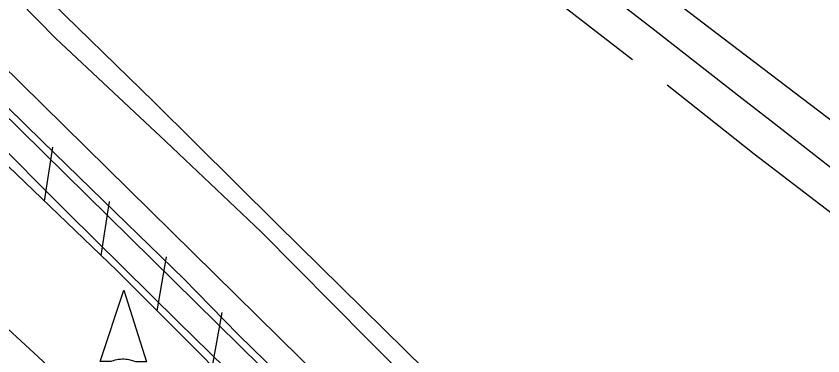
# Model space of a CAD drawing. Extents: x 3704301 to 3742427, y 506229 to 532009.
# Drawn here: x 3727044 to 3727763, y 520616 to 520919 of the extents above; entities that cross this region are included whole.
import ezdxf

# ---------------------------------------------------------------- set-up
doc = ezdxf.new("R2010")
doc.units = 0
for name, color, linetype in [('V-CHAN-NAID', 7, 'Continuous'), ('V-FLOD-BASE', 7, 'Continuous'), ('V-LEVE-TOET', 7, 'Continuous'), ('V-RAIL-TRAK', 7, 'Continuous'), ('V-ROAD-CNTR', 7, 'Continuous'), ('V-RRAP-FSHR', 7, 'Continuous'), ('V-SURV-LINE', 7, 'Continuous'), ('V-TOPO-SHOR', 7, 'Continuous')]:
    doc.layers.add(name, color=color, linetype=linetype)

msp = doc.modelspace()

# ---------------------------------------------------------------- linework, layer by layer
at = {"layer": 'V-CHAN-NAID'}
msp.add_lwpolyline([(3727128.46, 520611.24), (3727118.87, 520611.31), (3727140, 520674.79), (3727160.22, 520611.01), (3727150.63, 520611.08), (3727149.06, 520611.66), (3727146.96, 520612.28), (3727144.92, 520612.73), (3727142.89, 520613.04), (3727141.72, 520613.15), (3727140.19, 520613.23), (3727138.46, 520613.23), (3727137.09, 520613.16), (3727135.19, 520612.96), (3727133.82, 520612.74), (3727132.04, 520612.36), (3727130.51, 520611.94), (3727129.48, 520611.61)], close=True, dxfattribs=at)
at = {"layer": 'V-FLOD-BASE'}
msp.add_lwpolyline([(3726939.34, 520934.49), (3726982.67, 520890.3), (3727020.36, 520853.61), (3727067.26, 520807.87), (3727132.32, 520744.31), (3727193.46, 520685.02), (3727242.1, 520635.24), (3727291.53, 520586.84), (3727341.23, 520538.17), (3727415.52, 520465.03), (3727475.31, 520404.88), (3727530.86, 520351.45), (3727586.45, 520296.11), (3727637.56, 520245.85), (3727693.93, 520191.89), (3727775.5, 520110.75), (3727834.17, 520052.21), (3727879.69, 520007.26)], dxfattribs=at)
at = {"layer": 'V-LEVE-TOET'}
for points in [[(3728473.16, 519618.69), (3728436.23, 519637.66), (3728411.98, 519650.13), (3728388.83, 519662.08), (3728362.63, 519676.41), (3728340.58, 519687.85), (3728317.38, 519701.7), (3728261.19, 519740.61), (3728186.23, 519801.1), (3728115.95, 519870.96), (3728032.79, 519955.47), (3727954.03, 520038.19), (3727881.07, 520117.51), (3727793.23, 520204.08), (3727698.19, 520296.19), (3727605.34, 520387.27), (3727523.95, 520466.11), (3727447.85, 520540.18), (3727358.03, 520630.25), (3727262.05, 520727.24), (3727177.36, 520807.36), (3727079.32, 520899.4), (3726995.6, 520984.71)], [(3726893.91, 520936.51), (3726943.52, 520888.46), (3727017.66, 520816.52), (3727089.63, 520744.53), (3727188.64, 520646.25), (3727271.99, 520565.01), (3727342.78, 520496.8), (3727420.1, 520417.32), (3727501.23, 520337.92), (3727570.97, 520267.78), (3727663.05, 520174.78), (3727746.91, 520094.91), (3727849.94, 519998.91)]]:
    msp.add_lwpolyline(points, dxfattribs=at)
at = {"layer": 'V-RAIL-TRAK'}
msp.add_lwpolyline([(3728042.86, 519973.85), (3727950.62, 520068.69), (3727860.23, 520158.87), (3727761.27, 520256.01), (3727654.95, 520361.13), (3727556.75, 520457.54), (3727476.25, 520537.35), (3727390.95, 520621.48), (3727276.79, 520733.82), (3727166.68, 520842.79), (3727064.94, 520942.33)], dxfattribs=at)
at = {"layer": 'V-ROAD-CNTR'}
msp.add_arc((3790084.52, 600976.07), 101556.73, 231.7414408, 232.9282714, dxfattribs=at)
at = {"layer": 'V-RRAP-FSHR'}
for p, q in [((3727069.4, 520754.26), (3727076.86, 520802.51)), ((3727119.93, 520705.82), (3727127.39, 520754.08)), ((3727169.68, 520656.58), (3727178.21, 520704.66)), ((3727219.12, 520607.02), (3727227.65, 520655.1))]:
    msp.add_line(p, q, dxfattribs=at)
for points in [[(3726817.44, 521017.79), (3726834.99, 520987.9), (3726861.42, 520954.09), (3726888.32, 520924.45), (3726991.77, 520828.67), (3727134.17, 520692.17), (3727294.8, 520531.17), (3727334.53, 520493.09)], [(3726888.32, 520924.45), (3726991.77, 520828.67), (3727134.17, 520692.17), (3727294.8, 520531.17), (3727512.42, 520322.55), (3727679.25, 520159.68), (3727856.76, 519984.23), (3727998.27, 519840.16), (3728072.03, 519759.72), (3728104.94, 519724.28), (3728145.04, 519685.61), (3728176.29, 519659.17), (3728207.25, 519637.47), (3728243.95, 519615.23), (3728282.7, 519586.59), (3728338.6, 519559.75), (3728384.03, 519533.67), (3728427.48, 519520.81), (3728518.31, 519473.12)], [(3726745.63, 520864.41), (3726864.48, 520787.13), (3727020.76, 520655.05), (3727357.92, 520343.61), (3727463.12, 520236.31), (3727595.29, 520123.78)]]:
    msp.add_lwpolyline(points, dxfattribs=at)
at = {"layer": 'V-SURV-LINE'}
for points in [[(3726952.56, 520953.54), (3728178.11, 519746.76)], [(3728157.07, 519725.38), (3726931.52, 520932.16)]]:
    msp.add_lwpolyline(points, dxfattribs=at)
at = {"layer": 'V-TOPO-SHOR'}
for points in [[(3727593.51, 520880.32), (3727488.88, 520961.36), (3727385.06, 521042.7), (3727326.48, 521088.92)], [(3728381.19, 520348.51), (3728291.48, 520426.28), (3728148.34, 520532.19), (3728006.36, 520641.31), (3727858.77, 520758.88), (3727674.07, 520899.59), (3727539.85, 521002.28), (3727465.56, 521061.05)], [(3728319.09, 520314.5), (3728015.9, 520554.34), (3727882.18, 520655.64), (3727796.66, 520723.54), (3727702.03, 520796.11), (3727624.29, 520857.66)]]:
    msp.add_lwpolyline(points, dxfattribs=at)

doc.saveas('drawing.dxf')
